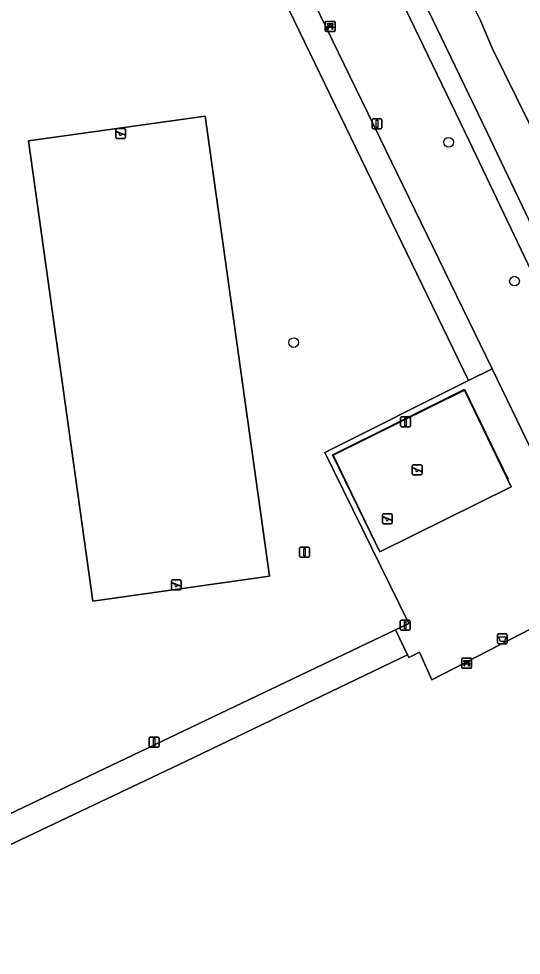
# Model space of a CAD drawing. Extents: x 163008 to 163854, y 382777 to 383982.
# Drawn here: x 163357.7 to 163408.4, y 383017 to 383111.3 of the extents above; entities that cross this region are included whole.
import ezdxf

# ---------------------------------------------------------------- set-up
doc = ezdxf.new("R2010")
doc.units = 0
for name, color, linetype in [('IMGEO_Afvalbak', 7, 'Continuous'), ('IMGEO_Bank', 7, 'Continuous'), ('IMGEO_Boom', 7, 'Continuous'), ('IMGEO_Groenvoorziening', 7, 'Continuous'), ('IMGEO_Hek', 7, 'Continuous'), ('IMGEO_Lichtmast', 7, 'Continuous'), ('IMGEO_Speelvoorziening', 7, 'Continuous'), ('IMGEO_Terreindeel_zand', 7, 'Continuous'), ('IMGEO_Verkeersbordpaal', 7, 'Continuous'), ('IMGEO_Voetpad_gesloten', 7, 'Continuous'), ('IMGEO_Voetpad_open', 7, 'Continuous')]:
    doc.layers.add(name, color=color, linetype=linetype)

msp = doc.modelspace()

# ---------------------------------------------------------------- linework, layer by layer
at = {"layer": 'IMGEO_Afvalbak'}
for p, q in [((163406.027, 383048.457), (163406.027, 383049.257)), ((163406.027, 383049.257), (163406.027, 383048.457)), ((163406.127, 383049.357), (163406.917, 383049.357)), ((163406.917, 383049.357), (163406.127, 383049.357)), ((163407.017, 383049.257), (163407.017, 383048.457)), ((163407.017, 383048.457), (163407.017, 383049.257)), ((163406.917, 383048.357), (163406.127, 383048.357)), ((163406.127, 383048.357), (163406.917, 383048.357))]:
    msp.add_line(p, q, dxfattribs=at)
msp.add_lwpolyline([(163406.17, 383049.071), (163406.874, 383049.071), (163406.725, 383048.601), (163406.319, 383048.601), (163406.17, 383049.071)], dxfattribs=at)
for centre, start, end in [((163406.127, 383049.257), 90, 180), ((163406.127, 383049.257), 90, 180), ((163406.917, 383049.257), 0, 90), ((163406.917, 383049.257), 360, 90), ((163406.127, 383048.457), 180, 270), ((163406.127, 383048.457), 180, 270), ((163406.917, 383048.457), 270, 0), ((163406.917, 383048.457), 270, 0)]:
    msp.add_arc(centre, 0.1, start, end, dxfattribs=at)
at = {"layer": 'IMGEO_Bank'}
for p, q in [((163388.658, 383110.139), (163388.658, 383110.98)), ((163388.658, 383110.98), (163388.658, 383110.139)), ((163388.733, 383111.064), (163389.574, 383111.064)), ((163389.574, 383111.064), (163388.733, 383111.064)), ((163389.355, 383110.462), (163388.962, 383110.462)), ((163388.967, 383110.57), (163388.967, 383110.676)), ((163389.011, 383110.676), (163389.011, 383110.57)), ((163389.299, 383110.682), (163389.017, 383110.682)), ((163389.017, 383110.564), (163389.299, 383110.564)), ((163389.305, 383110.57), (163389.305, 383110.676)), ((163389.349, 383110.676), (163389.349, 383110.57)), ((163389.658, 383110.989), (163389.658, 383110.148)), ((163389.658, 383110.148), (163389.658, 383110.989)), ((163389.583, 383110.064), (163388.742, 383110.064)), ((163388.742, 383110.064), (163389.583, 383110.064)), ((163402.419, 383045.985), (163402.419, 383046.826)), ((163402.419, 383046.826), (163402.419, 383045.985)), ((163402.494, 383046.91), (163403.335, 383046.91)), ((163403.335, 383046.91), (163402.494, 383046.91)), ((163403.116, 383046.308), (163402.723, 383046.308)), ((163402.728, 383046.416), (163402.728, 383046.522)), ((163402.772, 383046.522), (163402.772, 383046.416)), ((163403.06, 383046.528), (163402.778, 383046.528)), ((163402.778, 383046.41), (163403.06, 383046.41)), ((163403.066, 383046.416), (163403.066, 383046.522)), ((163403.11, 383046.522), (163403.11, 383046.416)), ((163403.419, 383046.835), (163403.419, 383045.994)), ((163403.419, 383045.994), (163403.419, 383046.835)), ((163403.344, 383045.91), (163402.503, 383045.91)), ((163402.503, 383045.91), (163403.344, 383045.91))]:
    msp.add_line(p, q, dxfattribs=at)
for points in [[(163388.905, 383110.462), (163388.763, 383110.462), (163388.875, 383110.564), (163388.961, 383110.564)], [(163388.961, 383110.682), (163388.875, 383110.682), (163388.875, 383110.843), (163389.438, 383110.843), (163389.438, 383110.682), (163389.355, 383110.682)], [(163388.955, 383110.455), (163388.955, 383110.248), (163388.912, 383110.248), (163388.912, 383110.455)], [(163389.355, 383110.564), (163389.438, 383110.564), (163389.55, 383110.462), (163389.411, 383110.462)], [(163389.405, 383110.455), (163389.405, 383110.248), (163389.361, 383110.248), (163389.361, 383110.455)], [(163402.666, 383046.308), (163402.524, 383046.308), (163402.636, 383046.41), (163402.722, 383046.41)], [(163402.722, 383046.528), (163402.636, 383046.528), (163402.636, 383046.689), (163403.199, 383046.689), (163403.199, 383046.528), (163403.116, 383046.528)], [(163402.716, 383046.301), (163402.716, 383046.094), (163402.673, 383046.094), (163402.673, 383046.301)], [(163403.116, 383046.41), (163403.199, 383046.41), (163403.311, 383046.308), (163403.172, 383046.308)], [(163403.166, 383046.301), (163403.166, 383046.094), (163403.122, 383046.094), (163403.122, 383046.301)]]:
    msp.add_lwpolyline(points, dxfattribs=at)
for centre, radius, start, end in [((163388.736, 383110.986), 0.0779, 92.4484, 184.28452), ((163388.736, 383110.986), 0.0779, 92.4484, 184.28452), ((163388.905, 383110.455), 0.00671, 2.89567, 87.10433), ((163388.962, 383110.455), 0.00671, 92.89567, 177.10433), ((163388.96, 383110.675), 0.00671, 2.89567, 87.10433), ((163388.96, 383110.571), 0.00671, 272.89567, 357.10433), ((163389.017, 383110.675), 0.00671, 92.89567, 177.10433), ((163389.017, 383110.571), 0.00671, 182.89567, 267.10433), ((163389.299, 383110.675), 0.00671, 2.89567, 87.10433), ((163389.299, 383110.571), 0.00671, 272.89567, 357.10433), ((163389.356, 383110.675), 0.00671, 92.89567, 177.10433), ((163389.356, 383110.571), 0.00671, 182.89567, 267.10433), ((163389.354, 383110.455), 0.00671, 2.89567, 87.10433), ((163389.411, 383110.455), 0.00671, 92.89567, 177.10433), ((163389.58, 383110.986), 0.0779, 2.4484, 94.28452), ((163389.58, 383110.986), 0.0779, 2.4484, 94.28452), ((163388.736, 383110.142), 0.0779, 182.4484, 274.28452), ((163388.736, 383110.142), 0.0779, 182.4484, 274.28452), ((163389.58, 383110.142), 0.0779, 272.4484, 4.28452), ((163389.58, 383110.142), 0.0779, 272.4484, 4.28452), ((163402.497, 383046.832), 0.0779, 92.4484, 184.28452), ((163402.497, 383046.832), 0.0779, 92.4484, 184.28452), ((163402.666, 383046.301), 0.00671, 2.89567, 87.10433), ((163402.723, 383046.301), 0.00671, 92.89567, 177.10433), ((163402.721, 383046.521), 0.00671, 2.89567, 87.10433), ((163402.721, 383046.417), 0.00671, 272.89567, 357.10433), ((163402.778, 383046.521), 0.00671, 92.89567, 177.10433), ((163402.778, 383046.417), 0.00671, 182.89567, 267.10433), ((163403.06, 383046.521), 0.00671, 2.89567, 87.10433), ((163403.06, 383046.417), 0.00671, 272.89567, 357.10433), ((163403.117, 383046.521), 0.00671, 92.89567, 177.10433), ((163403.117, 383046.417), 0.00671, 182.89567, 267.10433), ((163403.115, 383046.301), 0.00671, 2.89567, 87.10433), ((163403.172, 383046.301), 0.00671, 92.89567, 177.10433), ((163403.341, 383046.832), 0.0779, 2.4484, 94.28452), ((163403.341, 383046.832), 0.0779, 2.4484, 94.28452), ((163402.497, 383045.988), 0.0779, 182.4484, 274.28452), ((163402.497, 383045.988), 0.0779, 182.4484, 274.28452), ((163403.341, 383045.988), 0.0779, 272.4484, 4.28452), ((163403.341, 383045.988), 0.0779, 272.4484, 4.28452)]:
    msp.add_arc(centre, radius, start, end, dxfattribs=at)
at = {"layer": 'IMGEO_Boom'}
for centre in [(163401.117, 383098.893), (163407.748, 383084.899), (163385.48, 383078.713)]:
    msp.add_circle(centre, 0.489, dxfattribs=at)
at = {"layer": 'IMGEO_Groenvoorziening'}
for points in [[(163411.138, 383222.249), (163406.245, 383222.96), (163403.135, 383203.24), (163402.665, 383201.976), (163402.185, 383201.047), (163401.611, 383200.174), (163400.619, 383199.02), (163398.136, 383196.475), (163381.156, 383182.504), (163379.809, 383181.273), (163378.598, 383179.908), (163377.536, 383178.423), (163376.635, 383176.836), (163375.905, 383175.163), (163375.009, 383172.417), (163374.649, 383170.667), (163374.473, 383168.889), (163374.484, 383167.102), (163374.69, 383165.276), (163375.233, 383162.634), (163376.05, 383160.062), (163377.399, 383157.07), (163404.994, 383099.886), (163435.674, 383035.631)], [(163395.698, 383222.315), (163389.202, 383216.288), (163366.851, 383195.13), (163359.802, 383148.105), (163371.694, 383146.049), (163381.62, 383125.121), (163405.508, 383076.069), (163416.383, 383053.546), (163431.021, 383023.774), (163443.083, 383020.345), (163442.951, 383020.615), (163436.817, 383033.173)], [(163375.613, 383156.166), (163403.19, 383099.02), (163434.243, 383033.983), (163435.674, 383035.631), (163404.994, 383099.886), (163377.399, 383157.07), (163376.05, 383160.062), (163375.233, 383162.634), (163374.69, 383165.276), (163374.484, 383167.102), (163374.473, 383168.889), (163374.649, 383170.667), (163375.009, 383172.417), (163375.905, 383175.163), (163376.635, 383176.836), (163377.536, 383178.423), (163378.598, 383179.908), (163379.809, 383181.273), (163381.156, 383182.504)], [(163436.817, 383033.173), (163434.243, 383033.983), (163403.19, 383099.02), (163375.613, 383156.166)], [(163411.596, 383095.968), (163405.536, 383108.309), (163404.319, 383111.174), (163400.291, 383119.261)], [(163427.394, 383024.502), (163413.969, 383052.216), (163399.398, 383044.736), (163398.169, 383047.501), (163397.08, 383046.99), (163396.945, 383047.255), (163374.565, 383036.515), (163340.762, 383020.485), (163340.731, 383020.283), (163341.742, 383020.136), (163341.505, 383018.514), (163340.474, 383018.665), (163340.004, 383015.426), (163341.665, 383014.986), (163426.083, 383002.018), (163426.994, 383007.752), (163428.656, 383020.356), (163428.623, 383021.086)]]:
    msp.add_lwpolyline(points, dxfattribs=at)
for points in [[(163379.347, 383123.954), (163369.796, 383143.5), (163359.394, 383145.384), (163349.687, 383080.612), (163353.657, 383079.124), (163352.328, 383029.091), (163395.747, 383049.753), (163397.081, 383050.39), (163388.612, 383067.644), (163403.1, 383074.902)], [(163365.229, 383052.662), (163383.055, 383055.163), (163376.549, 383101.532), (163358.723, 383099.031)], [(163365.229, 383052.662), (163358.723, 383099.031), (163376.549, 383101.532), (163383.055, 383055.163)]]:
    msp.add_lwpolyline(points, close=True, dxfattribs=at)
at = {"layer": 'IMGEO_Hek'}
for points in [[(163435.674, 383035.631), (163404.994, 383099.886), (163377.399, 383157.07), (163376.05, 383160.062), (163375.233, 383162.634), (163374.69, 383165.276), (163374.484, 383167.102), (163374.473, 383168.889), (163374.649, 383170.667), (163375.009, 383172.417), (163375.905, 383175.163), (163376.635, 383176.836), (163377.536, 383178.423), (163378.598, 383179.908), (163379.809, 383181.273), (163381.156, 383182.504), (163398.136, 383196.475), (163400.619, 383199.02), (163401.611, 383200.174), (163402.185, 383201.047), (163402.665, 383201.976), (163403.135, 383203.24), (163406.245, 383222.96)], [(163393.787, 383058.36), (163389.384, 383067.39), (163402.692, 383074.013), (163407.101, 383064.939)]]:
    msp.add_lwpolyline(points, dxfattribs=at)
at = {"layer": 'IMGEO_Lichtmast'}
for p, q in [((163393.387, 383100.353), (163393.387, 383101.153)), ((163393.387, 383101.153), (163393.387, 383100.353)), ((163393.487, 383101.253), (163394.277, 383101.253)), ((163394.277, 383101.253), (163393.487, 383101.253)), ((163394.377, 383101.153), (163394.377, 383100.353)), ((163394.377, 383100.353), (163394.377, 383101.153)), ((163394.277, 383100.253), (163393.487, 383100.253)), ((163393.487, 383100.253), (163394.277, 383100.253)), ((163396.257, 383070.311), (163396.257, 383071.111)), ((163396.257, 383071.111), (163396.257, 383070.311)), ((163396.357, 383071.211), (163397.147, 383071.211)), ((163397.147, 383071.211), (163396.357, 383071.211)), ((163397.247, 383071.111), (163397.247, 383070.311)), ((163397.247, 383070.311), (163397.247, 383071.111)), ((163397.147, 383070.211), (163396.357, 383070.211)), ((163396.357, 383070.211), (163397.147, 383070.211)), ((163396.227, 383049.827), (163396.227, 383050.627)), ((163396.227, 383050.627), (163396.227, 383049.827)), ((163396.327, 383050.727), (163397.117, 383050.727)), ((163397.117, 383050.727), (163396.327, 383050.727)), ((163397.217, 383050.627), (163397.217, 383049.827)), ((163397.217, 383049.827), (163397.217, 383050.627)), ((163397.117, 383049.727), (163396.327, 383049.727)), ((163396.327, 383049.727), (163397.117, 383049.727)), ((163370.911, 383038.049), (163370.911, 383038.849)), ((163370.911, 383038.849), (163370.911, 383038.049)), ((163371.011, 383038.949), (163371.801, 383038.949)), ((163371.801, 383038.949), (163371.011, 383038.949)), ((163371.901, 383038.849), (163371.901, 383038.049)), ((163371.901, 383038.049), (163371.901, 383038.849)), ((163371.801, 383037.949), (163371.011, 383037.949)), ((163371.011, 383037.949), (163371.801, 383037.949))]:
    msp.add_line(p, q, dxfattribs=at)
for points in [[(163393.807, 383101.128), (163393.957, 383101.128), (163393.957, 383100.378), (163393.807, 383100.378), (163393.807, 383101.128)], [(163396.677, 383071.086), (163396.827, 383071.086), (163396.827, 383070.336), (163396.677, 383070.336), (163396.677, 383071.086)], [(163396.647, 383050.602), (163396.797, 383050.602), (163396.797, 383049.852), (163396.647, 383049.852), (163396.647, 383050.602)], [(163371.331, 383038.824), (163371.481, 383038.824), (163371.481, 383038.074), (163371.331, 383038.074), (163371.331, 383038.824)]]:
    msp.add_lwpolyline(points, dxfattribs=at)
for centre, start, end in [((163393.487, 383101.153), 90, 180), ((163393.487, 383101.153), 90, 180), ((163394.277, 383101.153), 0, 90), ((163394.277, 383101.153), 360, 90), ((163393.487, 383100.353), 180, 270), ((163393.487, 383100.353), 180, 270), ((163394.277, 383100.353), 270, 0), ((163394.277, 383100.353), 270, 0), ((163396.357, 383071.111), 90, 180), ((163396.357, 383071.111), 90, 180), ((163397.147, 383071.111), 0, 90), ((163397.147, 383071.111), 360, 90), ((163396.357, 383070.311), 180, 270), ((163396.357, 383070.311), 180, 270), ((163397.147, 383070.311), 270, 0), ((163397.147, 383070.311), 270, 0), ((163396.327, 383050.627), 90, 180), ((163396.327, 383050.627), 90, 180), ((163397.117, 383050.627), 0, 90), ((163397.117, 383050.627), 360, 90), ((163396.327, 383049.827), 180, 270), ((163396.327, 383049.827), 180, 270), ((163397.117, 383049.827), 270, 0), ((163397.117, 383049.827), 270, 0), ((163371.011, 383038.849), 90, 180), ((163371.011, 383038.849), 90, 180), ((163371.801, 383038.849), 0, 90), ((163371.801, 383038.849), 360, 90), ((163371.011, 383038.049), 180, 270), ((163371.011, 383038.049), 180, 270), ((163371.801, 383038.049), 270, 0), ((163371.801, 383038.049), 270, 0)]:
    msp.add_arc(centre, 0.1, start, end, dxfattribs=at)
at = {"layer": 'IMGEO_Speelvoorziening'}
for p, q in [((163367.536, 383099.382), (163367.536, 383100.182)), ((163367.536, 383100.182), (163367.536, 383099.382)), ((163367.605, 383100.007), (163368.481, 383099.654)), ((163367.636, 383100.282), (163368.426, 383100.282)), ((163368.426, 383100.282), (163367.636, 383100.282)), ((163368.526, 383100.182), (163368.526, 383099.382)), ((163368.526, 383099.382), (163368.526, 383100.182)), ((163367.919, 383099.81), (163367.58, 383099.947)), ((163368.426, 383099.282), (163367.636, 383099.282)), ((163367.636, 383099.282), (163368.426, 383099.282)), ((163368.457, 383099.594), (163368.117, 383099.731)), ((163397.439, 383065.489), (163397.439, 383066.289)), ((163397.439, 383066.289), (163397.439, 383065.489)), ((163397.822, 383065.917), (163397.483, 383066.054)), ((163397.508, 383066.114), (163398.384, 383065.761)), ((163397.539, 383066.389), (163398.329, 383066.389)), ((163398.329, 383066.389), (163397.539, 383066.389)), ((163398.429, 383066.289), (163398.429, 383065.489)), ((163398.429, 383065.489), (163398.429, 383066.289)), ((163398.329, 383065.389), (163397.539, 383065.389)), ((163397.539, 383065.389), (163398.329, 383065.389)), ((163398.36, 383065.701), (163398.02, 383065.838)), ((163394.434, 383060.562), (163394.434, 383061.362)), ((163394.434, 383061.362), (163394.434, 383060.562)), ((163394.534, 383061.462), (163395.324, 383061.462)), ((163395.324, 383061.462), (163394.534, 383061.462)), ((163395.424, 383061.362), (163395.424, 383060.562)), ((163395.424, 383060.562), (163395.424, 383061.362)), ((163394.817, 383060.99), (163394.478, 383061.127)), ((163394.503, 383061.187), (163395.379, 383060.834)), ((163395.324, 383060.462), (163394.534, 383060.462)), ((163394.534, 383060.462), (163395.324, 383060.462)), ((163395.355, 383060.774), (163395.015, 383060.911)), ((163373.152, 383053.912), (163373.152, 383054.712)), ((163373.152, 383054.712), (163373.152, 383053.912)), ((163373.252, 383054.812), (163374.042, 383054.812)), ((163374.042, 383054.812), (163373.252, 383054.812)), ((163374.142, 383054.712), (163374.142, 383053.912)), ((163374.142, 383053.912), (163374.142, 383054.712)), ((163373.535, 383054.34), (163373.196, 383054.477)), ((163373.221, 383054.537), (163374.097, 383054.184)), ((163374.042, 383053.812), (163373.252, 383053.812)), ((163373.252, 383053.812), (163374.042, 383053.812)), ((163374.073, 383054.124), (163373.733, 383054.261))]:
    msp.add_line(p, q, dxfattribs=at)
for centre, radius, start, end in [((163367.636, 383100.182), 0.1, 90, 180), ((163367.636, 383100.182), 0.1, 90, 180), ((163367.593, 383099.977), 0.0327, 68.07798, 248.07798), ((163368.426, 383100.182), 0.1, 0, 90), ((163368.426, 383100.182), 0.1, 360, 90), ((163367.636, 383099.382), 0.1, 180, 270), ((163367.636, 383099.382), 0.1, 180, 270), ((163367.998, 383099.72), 0.12, 130.99278, 5.16318), ((163368.426, 383099.382), 0.1, 270, 0), ((163368.426, 383099.382), 0.1, 270, 0), ((163368.469, 383099.624), 0.0327, 248.07798, 68.07798), ((163397.539, 383066.289), 0.1, 90, 180), ((163397.539, 383066.289), 0.1, 90, 180), ((163397.496, 383066.084), 0.0327, 68.07798, 248.07798), ((163398.329, 383066.289), 0.1, 0, 90), ((163398.329, 383066.289), 0.1, 360, 90), ((163397.539, 383065.489), 0.1, 180, 270), ((163397.539, 383065.489), 0.1, 180, 270), ((163397.901, 383065.827), 0.12, 130.99278, 5.16318), ((163398.329, 383065.489), 0.1, 270, 0), ((163398.329, 383065.489), 0.1, 270, 0), ((163398.372, 383065.731), 0.0327, 248.07798, 68.07798), ((163394.534, 383061.362), 0.1, 90, 180), ((163394.534, 383061.362), 0.1, 90, 180), ((163395.324, 383061.362), 0.1, 0, 90), ((163395.324, 383061.362), 0.1, 360, 90), ((163394.534, 383060.562), 0.1, 180, 270), ((163394.534, 383060.562), 0.1, 180, 270), ((163394.491, 383061.157), 0.0327, 68.07798, 248.07798), ((163394.896, 383060.9), 0.12, 130.99278, 5.16318), ((163395.324, 383060.562), 0.1, 270, 0), ((163395.324, 383060.562), 0.1, 270, 0), ((163395.367, 383060.804), 0.0327, 248.07798, 68.07798), ((163373.252, 383054.712), 0.1, 90, 180), ((163373.252, 383054.712), 0.1, 90, 180), ((163374.042, 383054.712), 0.1, 0, 90), ((163374.042, 383054.712), 0.1, 360, 90), ((163373.252, 383053.912), 0.1, 180, 270), ((163373.252, 383053.912), 0.1, 180, 270), ((163373.209, 383054.507), 0.0327, 68.07798, 248.07798), ((163373.614, 383054.25), 0.12, 130.99278, 5.16318), ((163374.042, 383053.912), 0.1, 270, 0), ((163374.042, 383053.912), 0.1, 270, 0), ((163374.085, 383054.154), 0.0327, 248.07798, 68.07798)]:
    msp.add_arc(centre, radius, start, end, dxfattribs=at)
at = {"layer": 'IMGEO_Terreindeel_zand'}
msp.add_lwpolyline([(163402.704, 383073.918), (163389.468, 383067.377), (163394.179, 383057.623), (163407.425, 383064.169)], close=True, dxfattribs=at)
at = {"layer": 'IMGEO_Verkeersbordpaal'}
for p, q in [((163386.077, 383057.187), (163386.077, 383057.987)), ((163386.077, 383057.987), (163386.077, 383057.187)), ((163386.177, 383058.087), (163386.967, 383058.087)), ((163386.967, 383058.087), (163386.177, 383058.087)), ((163387.067, 383057.987), (163387.067, 383057.187)), ((163387.067, 383057.187), (163387.067, 383057.987)), ((163386.967, 383057.087), (163386.177, 383057.087)), ((163386.177, 383057.087), (163386.967, 383057.087))]:
    msp.add_line(p, q, dxfattribs=at)
msp.add_lwpolyline([(163386.497, 383057.962), (163386.647, 383057.962), (163386.647, 383057.212), (163386.497, 383057.212), (163386.497, 383057.962)], dxfattribs=at)
for centre, start, end in [((163386.177, 383057.987), 90, 180), ((163386.177, 383057.987), 90, 180), ((163386.967, 383057.987), 0, 90), ((163386.967, 383057.987), 360, 90), ((163386.177, 383057.187), 180, 270), ((163386.177, 383057.187), 180, 270), ((163386.967, 383057.187), 270, 0), ((163386.967, 383057.187), 270, 0)]:
    msp.add_arc(centre, 0.1, start, end, dxfattribs=at)
at = {"layer": 'IMGEO_Voetpad_gesloten'}
for points in [[(163405.508, 383076.069), (163381.62, 383125.121), (163371.694, 383146.049), (163359.802, 383148.105), (163359.394, 383145.384), (163369.796, 383143.5), (163379.347, 383123.954), (163403.1, 383074.902)], [(163341.294, 383023.84), (163340.762, 383020.485), (163374.565, 383036.515), (163396.945, 383047.255), (163395.747, 383049.753), (163352.328, 383029.091)]]:
    msp.add_lwpolyline(points, close=True, dxfattribs=at)
msp.add_lwpolyline([(163400.291, 383119.261), (163404.319, 383111.174), (163405.536, 383108.309), (163411.596, 383095.968)], dxfattribs=at)
at = {"layer": 'IMGEO_Voetpad_open'}
for points in [[(163405.508, 383076.069), (163403.1, 383074.902), (163388.612, 383067.644), (163397.081, 383050.39), (163395.747, 383049.753), (163396.945, 383047.255), (163397.08, 383046.99), (163398.169, 383047.501), (163399.398, 383044.736), (163413.969, 383052.216), (163416.383, 383053.546)], [(163402.704, 383073.918), (163407.425, 383064.169), (163394.179, 383057.623), (163389.468, 383067.377)]]:
    msp.add_lwpolyline(points, close=True, dxfattribs=at)

doc.saveas('drawing.dxf')
